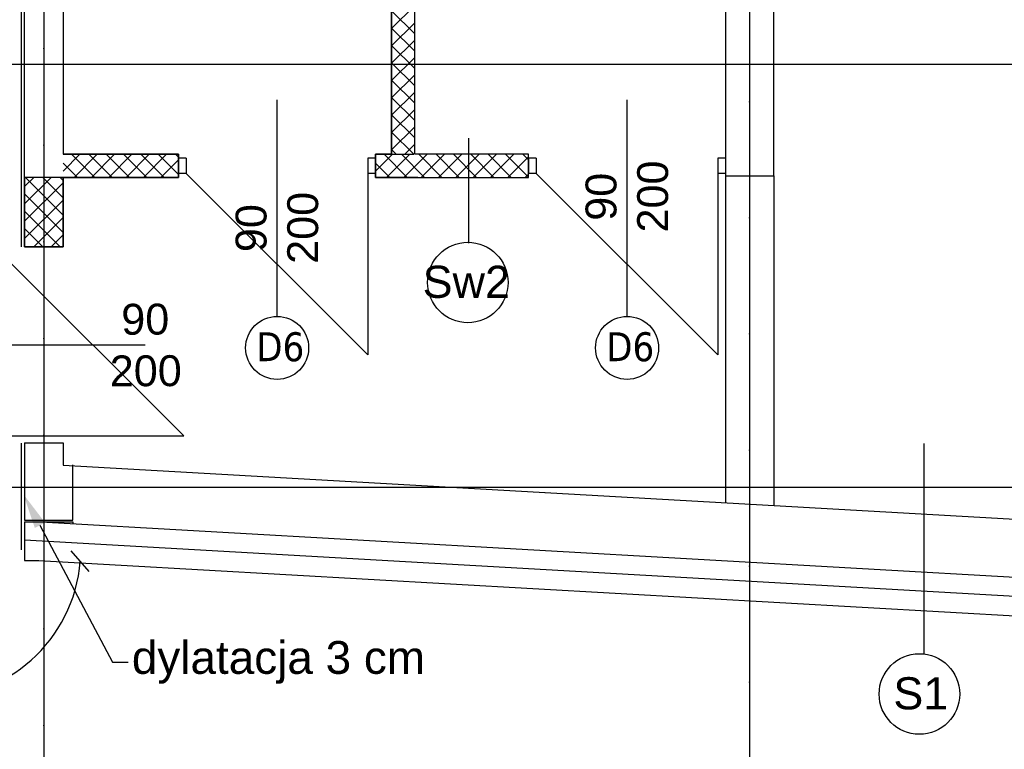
# Model space of a CAD drawing. Header units: millimetres. Extents: x -7023 to 53801, y 9849 to 33561.
# Tile 280 of 537: x 7809 to 8318, y 28975 to 29353. Entities that reach past the tile are written whole.
import ezdxf

# ---------------------------------------------------------------- set-up
doc = ezdxf.new("R2010")
doc.units = ezdxf.units.MM
doc.linetypes.add('DASHDOTX2', pattern=[2, 1, -0.5, 0, -0.5])
doc.layers.get('0').update_dxf_attribs({"lineweight": 9})
doc.layers.add('.IE_podklad', color=252, linetype='Continuous')
doc.layers.add('PROJEKT osie', color=251, linetype='DASHDOTX2', lineweight=9)
doc.styles.add('Opisowy', font='arial.ttf')
doc.styles.get("Standard").update_dxf_attribs({"font": 'arial.ttf'})
doc.linetypes.add('ZIGZAG', pattern='A,0.00254,-5.08,[131,ltypeshp.shx,S=5.08,R=0,X=-5.08,Y=0],-10.16,[131,ltypeshp.shx,S=5.08,R=180,X=5.08,Y=0],-5.08', length=20.32254)

# ---------------------------------------------------------------- blocks, each defined once
blk = doc.blocks.new('OSIE DOMKU')
at = {"layer": 'PROJEKT osie', "ltscale": 25}
for p, q in [((-31428.02, 6226.99), (-31428.02, 4134.85)), ((-33194.97, 4878.65), (-29895.99, 4878.65)), ((-33194.97, 4659.65), (-29895.99, 4659.65))]:
    blk.add_line(p, q, dxfattribs=at)
at = {"layer": 'PROJEKT osie', "ltscale": 30}
blk.add_line((-31062.61, 6226.35), (-31062.61, 4137.08), dxfattribs=at)
blk = doc.blocks.new('_Oblique')
at = {"color": 0, "linetype": 'ByBlock', "lineweight": -2}
blk.add_line((-0.5, -0.5), (0.5, 0.5), dxfattribs=at)

msp = doc.modelspace()

# ---------------------------------------------------------------- linework, layer by layer
at = {"layer": '.IE_podklad', "ltscale": 25}
for p, q in [((7821.06, 30677.78), (7821.06, 28585.65)), ((6054.1, 29329.45), (9353.09, 29329.45)), ((6054.1, 29110.45), (9353.09, 29110.45))]:
    msp.add_line(p, q, dxfattribs=at)
at = {"layer": '.IE_podklad', "ltscale": 30}
msp.add_line((8186.46, 30677.14), (8186.46, 28587.88), dxfattribs=at)
at = {"layer": '.IE_podklad', "linetype": 'ZIGZAG', "ltscale": 0.1}
for p, q in [((7809.48, 29234.97), (7809.54, 29888.95)), ((7809.42, 29077.95), (7809.47, 29133.17))]:
    msp.add_line(p, q, dxfattribs=at)
at = {"layer": '.IE_podklad'}
for p, q in [((7811.06, 29234.95), (7811.06, 29834.38)), ((8173.96, 29604.38), (8173.96, 29271.66)), ((8013.06, 29282.88), (8013.06, 29588.88)), ((8198.96, 29271.66), (8198.96, 29579.38)), ((7830.99, 29467.87), (7831.06, 29282.88)), ((8001.06, 29347.93), (8013.06, 29359.93)), ((8013.06, 29345.19), (8001.06, 29357.19)), ((8001.06, 29338.95), (8013.06, 29350.95)), ((8013.06, 29336.21), (8001.06, 29348.21)), ((8001.06, 29329.97), (8013.06, 29341.97)), ((8013.06, 29327.23), (8001.06, 29339.23)), ((8001.06, 29320.99), (8013.06, 29332.99)), ((8013.06, 29318.25), (8001.06, 29330.25)), ((8001.06, 29312.01), (8013.06, 29324.01)), ((8013.06, 29309.27), (8001.06, 29321.27)), ((8001.06, 29303.03), (8013.06, 29315.03)), ((7941.78, 29198.85), (7941.78, 29311.04)), ((8013.06, 29300.29), (8001.06, 29312.29)), ((8122.96, 29198.85), (8122.96, 29311.04)), ((8001.06, 29294.05), (8013.06, 29306.05)), ((8013.06, 29291.31), (8001.06, 29303.31)), ((8001.06, 29285.07), (8013.06, 29297.07)), ((8012.5, 29282.88), (8001.06, 29294.32)), ((8041.02, 29236.71), (8041.02, 29291.21)), ((8003.52, 29282.88), (8001.06, 29285.34)), ((8007.85, 29282.88), (8013.06, 29288.09)), ((7830.99, 29274.17), (7839.7, 29282.88)), ((7847.35, 29270.88), (7835.35, 29282.88)), ((7836.68, 29270.88), (7848.68, 29282.88)), ((7856.33, 29270.88), (7844.33, 29282.88)), ((7845.66, 29270.88), (7857.66, 29282.88)), ((7865.31, 29270.88), (7853.31, 29282.88)), ((7854.64, 29270.88), (7866.64, 29282.88)), ((7874.29, 29270.88), (7862.29, 29282.88)), ((7863.62, 29270.88), (7875.62, 29282.88)), ((7883.27, 29270.88), (7871.27, 29282.88)), ((7872.6, 29270.88), (7884.6, 29282.88)), ((7890.71, 29272.42), (7880.25, 29282.88)), ((7881.58, 29270.88), (7890.71, 29280.01)), ((7890.71, 29281.4), (7889.23, 29282.88)), ((7894.78, 29280.88), (7890.78, 29280.88)), ((7890.78, 29280.88), (7890.78, 29272.88)), ((7894.78, 29280.88), (7894.78, 29272.88)), ((7992.78, 29280.88), (7988.78, 29280.88)), ((7988.78, 29280.88), (7988.78, 29272.88)), ((7992.78, 29282.88), (8012.57, 29282.88)), ((7992.78, 29274.17), (8001.48, 29282.88)), ((7992.78, 29280.88), (7992.78, 29272.88)), ((8009.14, 29270.88), (7997.14, 29282.88)), ((7998.46, 29270.88), (8010.46, 29282.88)), ((8018.12, 29270.88), (8006.12, 29282.88)), ((8007.44, 29270.88), (8019.44, 29282.88)), ((8071.96, 29282.88), (8013.06, 29282.88)), ((8027.1, 29270.88), (8015.1, 29282.88)), ((8016.42, 29270.88), (8028.42, 29282.88)), ((8036.08, 29270.88), (8024.08, 29282.88)), ((8025.4, 29270.88), (8037.4, 29282.88)), ((8045.06, 29270.88), (8033.06, 29282.88)), ((8034.38, 29270.88), (8046.38, 29282.88)), ((8054.04, 29270.88), (8042.04, 29282.88)), ((8043.36, 29270.88), (8055.36, 29282.88)), ((8063.02, 29270.88), (8051.02, 29282.88)), ((8052.34, 29270.88), (8064.34, 29282.88)), ((8071.96, 29270.92), (8060, 29282.88)), ((8061.32, 29270.88), (8071.96, 29281.51)), ((8071.96, 29279.9), (8068.98, 29282.88)), ((8071.96, 29270.88), (8071.96, 29282.88)), ((8075.96, 29280.88), (8071.96, 29280.88)), ((8071.96, 29280.88), (8071.96, 29272.88)), ((8075.96, 29280.88), (8075.96, 29272.88)), ((8173.96, 29280.88), (8169.96, 29280.88)), ((8169.96, 29280.88), (8169.96, 29272.88)), ((8173.96, 29280.88), (8173.96, 29272.88)), ((7838.37, 29270.88), (7830.99, 29278.26)), ((8000.16, 29270.88), (7992.78, 29278.26)), ((7811.06, 29266.07), (7815.86, 29270.88)), ((7811.06, 29257.09), (7824.84, 29270.88)), ((7831.06, 29270.88), (7811.06, 29270.88)), ((7811.06, 29270.88), (7811.06, 29234.95)), ((7831.06, 29251.33), (7811.51, 29270.88)), ((7831.06, 29260.31), (7820.49, 29270.88)), ((7831.06, 29269.29), (7829.47, 29270.88)), ((7831.06, 29270.88), (7831.06, 29234.95)), ((7831.06, 29234.95), (7831.06, 29270.88)), ((7890.56, 29270.88), (7890.71, 29271.03)), ((7894.78, 29272.88), (7890.78, 29272.88)), ((7894.78, 29272.88), (7988.78, 29178.88)), ((7992.78, 29272.88), (7988.78, 29272.88)), ((7988.78, 29272.88), (7988.78, 29178.88)), ((8014.6, 29270.88), (8071.96, 29270.88)), ((8070.31, 29270.88), (8071.96, 29272.53)), ((8075.96, 29272.88), (8071.96, 29272.88)), ((8075.96, 29272.88), (8169.96, 29178.88)), ((8173.96, 29272.88), (8169.96, 29272.88)), ((8169.96, 29272.88), (8169.96, 29178.88)), ((8173.96, 29271.66), (8198.96, 29271.66)), ((7811.06, 29248.11), (7831.06, 29268.11)), ((7831.06, 29242.35), (7811.06, 29262.35)), ((7811.06, 29239.13), (7831.06, 29259.13)), ((7829.48, 29234.95), (7811.06, 29253.37)), ((7815.85, 29234.95), (7831.06, 29250.15)), ((7820.5, 29234.95), (7811.06, 29244.39)), ((7824.83, 29234.95), (7831.06, 29241.17)), ((7811.52, 29234.95), (7811.06, 29235.41)), ((7831.06, 29234.95), (7811.06, 29234.95)), ((7811.06, 29234.95), (7831.06, 29234.95)), ((7799.49, 29230.95), (7893.49, 29136.95)), ((7873.52, 29183.95), (7761.33, 29183.95)), ((7799.49, 29136.95), (7893.49, 29136.95)), ((7810.99, 29133.38), (7831.06, 29133.38)), ((7810.99, 29133.38), (7810.99, 29093.38)), ((7831.06, 29133.38), (7831.06, 29121.76)), ((8276.65, 29132.97), (8276.65, 29023.97)), ((7831.06, 29121.76), (8900.06, 29061.29)), ((7835.99, 29093.38), (7835.99, 29122.05)), ((7810.99, 29093.38), (7835.99, 29093.38)), ((7811.06, 29092.37), (7836.06, 29092.37)), ((7811.06, 29092.37), (7811.06, 29077.95)), ((7819.47, 29092.37), (9069.57, 29021.65)), ((7836.06, 29092.37), (7836, 29091.43)), ((7811.06, 29077.95), (7811.06, 29072.4)), ((7811.06, 29072.4), (7818.34, 29072.4)), ((7818.34, 29072.4), (9069.57, 29001.62))]:
    msp.add_line(p, q, dxfattribs=at)
at = {"layer": '.IE_podklad', "lineweight": 35}
for p, q in [((8001.06, 29588.88), (8001.06, 29282.88)), ((7830.99, 29282.88), (7890.78, 29282.88)), ((7890.78, 29282.88), (7890.78, 29270.88)), ((8001.06, 29282.88), (7992.78, 29282.88)), ((7992.78, 29282.88), (7992.78, 29270.88)), ((7890.78, 29270.88), (7830.99, 29270.88)), ((7992.78, 29270.88), (8014.6, 29270.88))]:
    msp.add_line(p, q, dxfattribs=at)
at = {"layer": '.IE_podklad', "ltscale": 0.5}
for p, q in [((8173.96, 29271.66), (8173.96, 29102.36)), ((8198.96, 29271.66), (8198.96, 29100.95))]:
    msp.add_line(p, q, dxfattribs=at)
at = {"layer": '.IE_podklad', "linetype": 'ZIGZAG'}
msp.add_line((7811.06, 29083.15), (9069.57, 29011.64), dxfattribs=at)
at = {"layer": '.IE_podklad', "linetype": 'ByBlock', "lineweight": -2}
msp.add_line((7856.59, 29019.7), (7864.59, 29019.7), dxfattribs=at)
msp.add_lwpolyline([(7818.97, 29090.65), (7856.59, 29019.7)], dxfattribs=at)
at = {"layer": '.IE_podklad'}
for centre in [(8040.55, 29216.43), (8274.37, 29003.25)]:
    msp.add_circle(centre, 20.85, dxfattribs=at)
at = {"layer": '.IE_podklad', "linetype": 'Continuous'}
for centre in [(7941.82, 29182.53), (8123, 29182.53)]:
    msp.add_circle(centre, 16.31, dxfattribs=at)
at = {"layer": '.IE_podklad'}
msp.add_arc((7763.6, 29077.95), 76.47, 180, 355.5496, dxfattribs=at)
msp.add_solid([(7816.32, 29089.25), (7810.54, 29106.56), (7821.62, 29092.06)], dxfattribs=at)

# ---------------------------------------------------------------- block references
msp.add_blockref('OSIE DOMKU', (39249.07, 24450.8), dxfattribs=at)
at = {"layer": '.IE_podklad', "xscale": 9.999999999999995, "yscale": 9.999999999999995, "zscale": 10, "rotation": 85.54960746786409}
msp.add_blockref('_Oblique', (7839.84, 29072.01), dxfattribs=at)

# ---------------------------------------------------------------- texts
at = {"layer": '.IE_podklad', "linetype": 'Continuous', "style": 'Opisowy'}
for s, rotation, p in [('200', 90, (8144.22, 29242.32)), ('90', 90, (8117.49, 29248.4)), ('200', 90, (7963.04, 29226.08)), ('90', 90, (7936.31, 29232.16)), ('90', 0.2449, (7861.13, 29189.36)), ('200', 0.2449, (7855.17, 29162.6))]:
    msp.add_text(s, height=16, rotation=rotation, dxfattribs=at).set_placement(p)
for s, p in [('Sw2', (8017.14, 29208.47)), ('S1', (8260.87, 28995.3))]:
    msp.add_text(s, height=16.64, dxfattribs=at).set_placement(p)
at = {"layer": '.IE_podklad', "char_height": 15, "width": 230.4406, "attachment_point": 1}
for insert in [(7930.99, 29190.65), (8112.17, 29190.65)]:
    msp.add_mtext('{\\fTahoma|b0|i0|c238|p34;D6}', dxfattribs=dict(at, insert=insert))
at = {"layer": '.IE_podklad', "insert": (7866.59, 29030.7), "char_height": 17, "attachment_point": 1}
msp.add_mtext('dylatacja 3 cm', dxfattribs=at)

doc.saveas('drawing.dxf')
